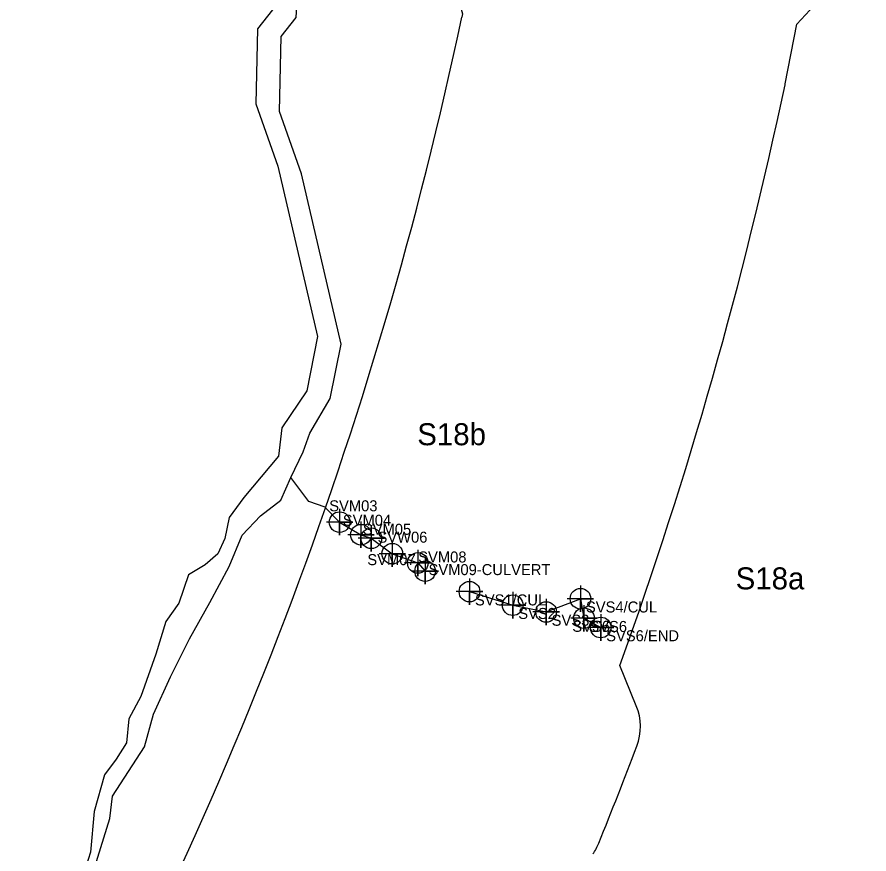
# Model space of a CAD drawing. Extents: x 1253697 to 1278588, y 912189 to 981699.
# Drawn here: x 1262663 to 1263437, y 920825 to 921586 of the extents above; entities that cross this region are included whole.
import ezdxf

# ---------------------------------------------------------------- set-up
doc = ezdxf.new("R2010")
doc.units = 0
for name, color, linetype in [('Default', 7, 'Continuous'), ('Exist Hydro Jurisdictional Stream or Body of Water Mitigable', 7, 'Continuous'), ('Exist Hydro Jurisdictional Stream or Body of Water NonMitigable', 7, 'Continuous'), ('Exist Hydro Jurisdictional Stream or Body of Water NonMitigable Cogo Comment', 7, 'Continuous'), ('Exist Hydro Jurisdictional Stream or Body of Water NonMitigable Cogo Number', 7, 'Continuous'), ('Exist Hydro Jurisdictional Stream or Body of Water NonMitigable Cogo Point CELL', 7, 'Continuous')]:
    doc.layers.add(name, color=color, linetype=linetype)

msp = doc.modelspace()

# ---------------------------------------------------------------- linework, layer by layer
at = {"layer": 'Default'}
msp.add_line((1263225.52, 920959.76), (1263210.5, 920996.28), dxfattribs=at)
msp.add_line((1263225.52, 920959.76), (1263210.5, 920996.28), dxfattribs=at)
msp.add_line((1263225.52, 920959.76), (1263210.5, 920996.28), dxfattribs=at)
msp.add_line((1263225.52, 920959.76), (1263210.5, 920996.28), dxfattribs=at)
for points in [[(1263040.89, 921682.78), (1263067.6, 921588.75), (1263067.02, 921585.75)], [(1263040.89, 921682.78), (1263067.6, 921588.75), (1263067.02, 921585.75)], [(1263040.89, 921682.78), (1263067.6, 921588.75), (1263067.02, 921585.75)], [(1263040.89, 921682.78), (1263067.6, 921588.75), (1263067.02, 921585.75)], [(1263360.79, 921524.97), (1263371.44, 921579.29), (1263394.99, 921604.9), (1263436.92, 921647.3)], [(1263360.79, 921524.97), (1263371.44, 921579.29), (1263394.99, 921604.9), (1263436.92, 921647.3)], [(1263360.79, 921524.97), (1263371.44, 921579.29), (1263394.99, 921604.9), (1263436.92, 921647.3)], [(1263360.79, 921524.97), (1263371.44, 921579.29), (1263394.99, 921604.9), (1263436.92, 921647.3)]]:
    msp.add_lwpolyline(points, dxfattribs=at)
for centre, radius, start, end in [((1259495.4, 922338.12), 3650, 330.20233, 348.10435), ((1259495.4, 922338.12), 3650, 330.20233, 348.10435), ((1259495.4, 922338.12), 3650, 330.20233, 348.10435), ((1259495.4, 922338.12), 3650, 330.20233, 348.10435), ((1263311.73, 921534.58), 50, 348.10985, 348.9114), ((1263311.73, 921534.58), 50, 348.10985, 348.9114), ((1263311.73, 921534.58), 50, 348.10985, 348.9114), ((1263311.73, 921534.58), 50, 348.10985, 348.9114), ((1259495.4, 922338.12), 3950, 340.14093, 348.10985), ((1259495.4, 922338.12), 3950, 340.14093, 348.10985), ((1259495.4, 922338.12), 3950, 340.14093, 348.10985), ((1259495.4, 922338.12), 3950, 340.14093, 348.10985), ((1263179.28, 920940.74), 50, 339.22705, 22.35392), ((1263179.28, 920940.74), 50, 339.22705, 22.35392), ((1263179.28, 920940.74), 50, 339.22705, 22.35392), ((1263179.28, 920940.74), 50, 339.22705, 22.35392), ((1259495.4, 922338.12), 3990, 337.86808, 339.22705), ((1259495.4, 922338.12), 3990, 337.86808, 339.22705), ((1259495.4, 922338.12), 3990, 337.86808, 339.22705), ((1259495.4, 922338.12), 3990, 337.86808, 339.22705), ((1263145.1, 920853.77), 50, 324.95493, 337.86808), ((1263145.1, 920853.77), 50, 324.95493, 337.86808), ((1263145.1, 920853.77), 50, 324.95493, 337.86808), ((1263145.1, 920853.77), 50, 324.95493, 337.86808)]:
    msp.add_arc(centre, radius, start, end, dxfattribs=at)
at = {"layer": 'Exist Hydro Jurisdictional Stream or Body of Water Mitigable'}
for points in [[(1262730.75, 920804.63), (1262747.1, 920857.17), (1262749.52, 920877.74), (1262778.62, 920922.49), (1262786.94, 920952.2), (1262802.13, 920985.97), (1262819.51, 921020.68), (1262837.89, 921053.52), (1262855.69, 921086.23), (1262867.41, 921114.74), (1262884.12, 921132.3), (1262902.55, 921146.6), (1262911.63, 921167.36), (1262922.7, 921190.48), (1262928.94, 921207.45), (1262947.48, 921238.94), (1262957.21, 921288.43), (1262921.17, 921443.2), (1262901.43, 921499.79), (1262902.91, 921567.92), (1262916.56, 921585.36), (1262923.23, 921704.63)], [(1262895.07, 921592.4), (1262881.42, 921574.96), (1262879.94, 921506.83), (1262899.68, 921450.23), (1262935.72, 921295.47), (1262925.99, 921245.98), (1262903.4, 921212.26), (1262900.53, 921186.62), (1262868.93, 921149.14), (1262855.46, 921130.98), (1262851.62, 921111.71), (1262845.18, 921097.98), (1262833.84, 921087.91), (1262818.47, 921078.73), (1262809.89, 921052.87), (1262798.01, 921036.48), (1262788.82, 921006.56), (1262775.19, 920968.16), (1262764.29, 920947.94), (1262762.31, 920925.93), (1262752.88, 920911.2), (1262742.41, 920896.98), (1262733.02, 920863.75), (1262729.66, 920826.57), (1262721.06, 920800.11)], [(1262942.65, 921140.25), (1262927.97, 921145.49), (1262911.63, 921167.36)]]:
    msp.add_lwpolyline(points, dxfattribs=at)
at = {"layer": 'Exist Hydro Jurisdictional Stream or Body of Water NonMitigable'}
for points in [[(1262943.09, 921139.81), (1262955.94, 921126.67), (1262975.32, 921115.21), (1262984.68, 921111.95), (1263003.77, 921098), (1263026.97, 921089.58), (1263033.64, 921082.13)], [(1263073.94, 921063.47), (1263113.25, 921051.17), (1263143.61, 921044.99), (1263174.76, 921057.05), (1263177.91, 921039.33), (1263193.17, 921030.9)]]:
    msp.add_lwpolyline(points, dxfattribs=at)
at = {"layer": 'Exist Hydro Jurisdictional Stream or Body of Water NonMitigable Cogo Point CELL'}
for points in [[(1262955.94, 921138.67), (1262955.94, 921114.67), (1262955.94, 921126.67), (1262967.94, 921126.67), (1262943.94, 921126.67)], [(1262975.32, 921127.21), (1262975.32, 921103.21), (1262975.32, 921115.21), (1262987.32, 921115.21), (1262963.32, 921115.21)], [(1262984.68, 921123.95), (1262984.68, 921099.95), (1262984.68, 921111.95), (1262996.68, 921111.95), (1262972.68, 921111.95)], [(1263003.77, 921110), (1263003.77, 921086), (1263003.77, 921098), (1263015.77, 921098), (1262991.77, 921098)], [(1263026.97, 921101.58), (1263026.97, 921077.58), (1263026.97, 921089.58), (1263038.97, 921089.58), (1263014.97, 921089.58)], [(1263033.64, 921094.13), (1263033.64, 921070.13), (1263033.64, 921082.13), (1263045.64, 921082.13), (1263021.64, 921082.13)], [(1263073.94, 921075.47), (1263073.94, 921051.47), (1263073.94, 921063.47), (1263085.94, 921063.47), (1263061.94, 921063.47)], [(1263174.76, 921069.05), (1263174.76, 921045.05), (1263174.76, 921057.05), (1263186.76, 921057.05), (1263162.76, 921057.05)], [(1263113.25, 921063.17), (1263113.25, 921039.17), (1263113.25, 921051.17), (1263125.25, 921051.17), (1263101.25, 921051.17)], [(1263143.61, 921056.99), (1263143.61, 921032.99), (1263143.61, 921044.99), (1263155.61, 921044.99), (1263131.61, 921044.99)], [(1263177.91, 921051.33), (1263177.91, 921027.33), (1263177.91, 921039.33), (1263189.91, 921039.33), (1263165.91, 921039.33)], [(1263193.17, 921042.9), (1263193.17, 921018.9), (1263193.17, 921030.9), (1263205.17, 921030.9), (1263181.17, 921030.9)]]:
    msp.add_lwpolyline(points, dxfattribs=at)
for centre in [(1262955.94, 921126.67), (1262975.32, 921115.21), (1262984.68, 921111.95), (1263003.77, 921098), (1263026.97, 921089.58), (1263033.64, 921082.13), (1263073.94, 921063.47), (1263113.25, 921051.17), (1263174.76, 921057.05), (1263143.61, 921044.99), (1263177.91, 921039.33), (1263193.17, 921030.9)]:
    msp.add_circle(centre, 9.38, dxfattribs=at)

# ---------------------------------------------------------------- texts
at = {"layer": 'Exist Hydro Jurisdictional Stream or Body of Water NonMitigable Cogo Comment'}
for s, p in [('SVM03', (1262946.5, 921136.51)), ('SVM04', (1262958.87, 921123.38)), ('SVM05', (1262977.09, 921115.16)), ('SVW06', (1262990.37, 921107.98)), ('SVM08', (1263027.36, 921089.98)), ('SVM07', (1262981.12, 921087.58)), ('SVM09-CULVERT', (1263036.74, 921078.52)), ('SVS1/CUL', (1263078.94, 921050.97)), ('SVS4/CUL', (1263179.76, 921044.55)), ('SVS2', (1263118.25, 921038.67)), ('SVS3', (1263148.61, 921032.49)), ('SVS6', (1263167.4, 921026.97)), ('SVS6', (1263182.91, 921026.83)), ('SVS6/END', (1263198.17, 921018.4))]:
    msp.add_text(s, height=10, dxfattribs=at).set_placement(p)
at = {"layer": 'Exist Hydro Jurisdictional Stream or Body of Water NonMitigable Cogo Number'}
for s, p in [('S18b', (1263026.46, 921196.55)), ('S18a', (1263315.78, 921065.54))]:
    msp.add_text(s, height=20, dxfattribs=at).set_placement(p)

doc.saveas('drawing.dxf')
